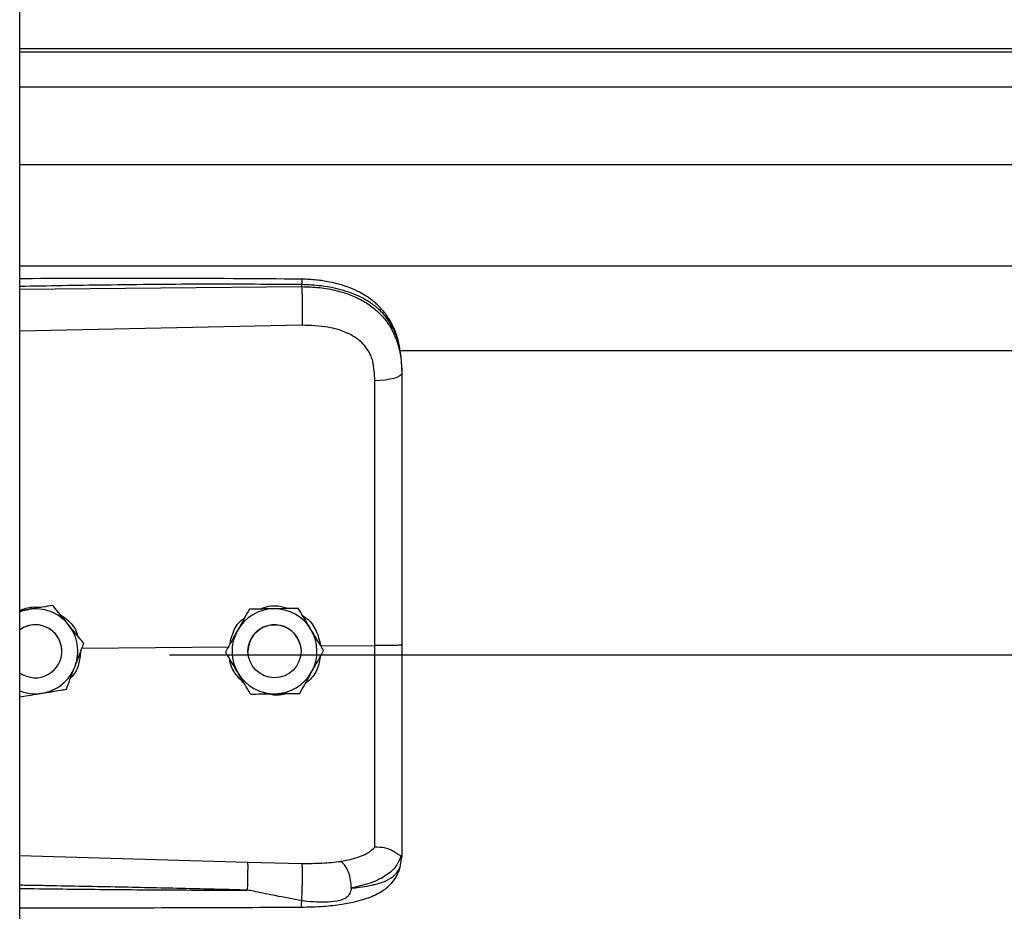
# Model space of a CAD drawing. Header units: inches. Extents: x 170 to 284, y 215 to 248.
# Tile 863 of 1056: x 227.164 to 227.362, y 242.477 to 242.657. Entities that reach past the tile are written whole.
import ezdxf

# ---------------------------------------------------------------- set-up
doc = ezdxf.new("R2010")
doc.units = ezdxf.units.IN
doc.header["$LTSCALE"] = 0.25
doc.header["$MEASUREMENT"] = 0
doc.layers.add('LH TOP OF HOOD', color=7, linetype='Continuous')

msp = doc.modelspace()

# ---------------------------------------------------------------- linework, layer by layer
at = {"layer": 'LH TOP OF HOOD'}
for p, q in [((227.163613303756, 239.8211148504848), (227.163613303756, 244.0215643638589)), ((231.1959333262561, 242.6507806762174), (227.163613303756, 242.6507806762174)), ((227.163613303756, 242.6501413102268), (231.1959333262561, 242.6501413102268)), ((227.163613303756, 242.6431231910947), (231.1959333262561, 242.6431231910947)), ((227.163613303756, 242.6274391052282), (231.1959333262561, 242.6274391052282)), ((227.163613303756, 242.6070511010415), (231.1959333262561, 242.6070511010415)), ((227.163613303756, 242.6023027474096), (227.2204605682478, 242.6028394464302)), ((227.2204605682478, 242.6028394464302), (227.2204605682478, 242.6032508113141)), ((227.2205565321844, 242.5950506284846), (227.163613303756, 242.5938410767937)), ((227.2401614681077, 242.589975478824), (231.119382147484, 242.589975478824)), ((227.240656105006, 242.5859162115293), (227.240656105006, 242.5854278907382)), ((227.1702658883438, 242.5385709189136), (227.1693373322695, 242.5384198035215)), ((227.1702658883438, 242.5385692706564), (227.1702658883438, 242.5385709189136)), ((227.1653878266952, 242.5377747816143), (227.163613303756, 242.5374859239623)), ((227.2099049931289, 242.5378111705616), (227.2099049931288, 242.5378128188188)), ((227.2197884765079, 242.5379594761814), (227.2197884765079, 242.5379611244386)), ((227.1765196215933, 242.5309144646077), (227.1765196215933, 242.5309161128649)), ((227.2242848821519, 242.5303930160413), (227.2351984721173, 242.5304974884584)), ((227.1721136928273, 242.5293249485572), (227.1721136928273, 242.5293257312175)), ((227.1761474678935, 242.5299322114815), (227.205845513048, 242.530216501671)), ((227.193781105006, 242.5285830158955), (231.165765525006, 242.5285830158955)), ((227.2050916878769, 242.5291776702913), (227.2050916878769, 242.5291793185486)), ((227.2096249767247, 242.5293257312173), (227.2096249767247, 242.5293249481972)), ((227.2203253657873, 242.5293249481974), (227.2203253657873, 242.5293257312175)), ((227.2248586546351, 242.5294742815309), (227.2248586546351, 242.5294759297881)), ((227.163613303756, 242.4881693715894), (227.2095489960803, 242.4868375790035)), ((227.2095489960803, 242.4868375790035), (227.2205346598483, 242.4865754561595)), ((227.2403164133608, 242.485860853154), (227.240656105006, 242.4878460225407)), ((227.240656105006, 242.4883748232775), (227.240656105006, 242.4878460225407))]:
    msp.add_line(p, q, dxfattribs=at)
at = {"layer": 'LH TOP OF HOOD', "flags": 128}
for points in [[(227.240656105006, 242.5854278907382), (227.2405521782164, 242.5851321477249), (227.2402442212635, 242.5848472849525), (227.239743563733, 242.584583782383), (227.2390686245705, 242.5843513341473), (227.238244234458, 242.5841584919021), (227.2373007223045, 242.5840123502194), (227.2362727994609, 242.5839182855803), (227.235198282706, 242.5838797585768)], [(227.163613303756, 242.5372853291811), (227.1642967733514, 242.5375229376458), (227.1653878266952, 242.5377747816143)], [(227.2195679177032, 242.532070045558), (227.2201727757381, 242.5305943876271), (227.2203253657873, 242.5293257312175)]]:
    msp.add_lwpolyline(points, dxfattribs=at)
at = {"layer": 'LH TOP OF HOOD'}
msp.add_circle((227.2149751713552, 242.5293249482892), 0.005350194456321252, dxfattribs=at)
for centre, radius, start, end in [((227.1667634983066, 242.5293257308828), 0.008560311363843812, 39.24773070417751, 99.24772960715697), ((227.2149751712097, 242.5293257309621), 0.008560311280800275, 90.85968127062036, 150.8596805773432), ((227.2149751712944, 242.5293257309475), 0.008560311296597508, 30.85968260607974, 90.85968183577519), ((227.1667634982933, 242.5293257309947), 0.00535019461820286, 39.24773075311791, 126.0718980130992), ((227.1667634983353, 242.5293249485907), 0.005350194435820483, 300.009742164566, 126.0718999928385), ((227.1667634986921, 242.5293257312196), 0.00856031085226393, 339.2477292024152, 39.24773059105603), ((227.2149751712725, 242.5293257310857), 0.005350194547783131, 30.85968222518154, 179.9999985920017), ((227.1667634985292, 242.529325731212), 0.005350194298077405, 5.904086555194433e-08, 39.24773054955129), ((227.2149751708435, 242.529325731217), 0.00856031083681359, 150.8596808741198, 210.8596823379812), ((227.2149751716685, 242.5293257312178), 0.008560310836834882, 330.8596808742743, 30.85968233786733), ((227.1667634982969, 242.5293249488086), 0.005350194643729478, 233.9281021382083, 300.009741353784), ((227.166763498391, 242.5293257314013), 0.008560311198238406, 279.2477290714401, 339.2477287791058), ((227.2149751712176, 242.5293257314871), 0.008560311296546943, 210.8596826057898, 270.8596818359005), ((227.2149751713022, 242.5293257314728), 0.008560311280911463, 270.8596812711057, 330.8596805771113), ((227.1667634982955, 242.5293257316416), 0.00856031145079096, 248.4076756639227, 279.2477294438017)]:
    msp.add_arc(centre, radius, start, end, dxfattribs=at)
for points, knots in [([(227.2204419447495, 242.6043429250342), (227.2112249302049, 242.6044108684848), (227.1931380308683, 242.6045441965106), (227.17419448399, 242.6044868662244), (227.1644687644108, 242.6044340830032), (227.163613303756, 242.6044294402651)], [0, 0, 0, 0, 0.4865830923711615, 0.9548405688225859, 1, 1, 1, 1]), ([(227.2204417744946, 242.6043270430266), (227.2204429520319, 242.6043310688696), (227.2204469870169, 242.604344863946), (227.2204522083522, 242.604229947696), (227.2204588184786, 242.6039371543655), (227.2204598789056, 242.6035212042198), (227.2204605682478, 242.6032508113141)], [0, 0, 0, 0, 0.09787641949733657, 0.3353863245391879, 0.5679606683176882, 1, 1, 1, 1]), ([(227.2405696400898, 242.5879593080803), (227.2404506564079, 242.5890297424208), (227.2402352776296, 242.5909673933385), (227.2394903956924, 242.5934860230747), (227.2386331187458, 242.595395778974), (227.2375579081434, 242.5971484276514), (227.236242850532, 242.5987366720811), (227.2347721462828, 242.6000316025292), (227.2333984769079, 242.6009914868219), (227.2319558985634, 242.6018229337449), (227.2295777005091, 242.6028900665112), (227.2266412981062, 242.6037029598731), (227.2233323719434, 242.604231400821), (227.2214406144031, 242.6043043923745), (227.2204419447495, 242.6043429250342)], [0, 0, 0, 0, 0.1084465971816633, 0.1963050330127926, 0.2691828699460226, 0.3279968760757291, 0.4149595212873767, 0.4916410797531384, 0.5389760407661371, 0.5941910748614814, 0.6694152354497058, 0.8148545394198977, 0.9022606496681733, 1, 1, 1, 1]), ([(227.2204605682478, 242.6032508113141), (227.2141547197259, 242.6032901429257), (227.2009156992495, 242.6033727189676), (227.1819660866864, 242.6031915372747), (227.169325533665, 242.6029705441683), (227.163613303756, 242.6028706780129)], [0, 0, 0, 0, 0.3326703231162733, 0.6984356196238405, 1, 1, 1, 1]), ([(227.240656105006, 242.5859162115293), (227.240593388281, 242.5872726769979), (227.2404749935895, 242.589833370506), (227.2395054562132, 242.5933243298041), (227.2382162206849, 242.5957362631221), (227.2368523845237, 242.5974389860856), (227.2357694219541, 242.598482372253), (227.2347104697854, 242.5993108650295), (227.2337210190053, 242.5999708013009), (227.2324866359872, 242.600665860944), (227.2308926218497, 242.6013915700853), (227.2282289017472, 242.6022995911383), (227.2246938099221, 242.6030595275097), (227.2217872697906, 242.603190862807), (227.2204605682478, 242.6032508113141)], [0, 0, 0, 0, 0.1307156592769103, 0.2467609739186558, 0.3577928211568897, 0.4170971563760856, 0.4791482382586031, 0.5177152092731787, 0.5590896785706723, 0.6032945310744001, 0.6633484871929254, 0.7353692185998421, 0.8792082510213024, 0.9999999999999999, 0.9999999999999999, 0.9999999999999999, 0.9999999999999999]), ([(227.2204605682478, 242.6028394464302), (227.2204822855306, 242.6022635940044), (227.2205273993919, 242.6010673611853), (227.2205684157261, 242.598842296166), (227.2205816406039, 242.5966649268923), (227.2205646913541, 242.5955752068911), (227.2205565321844, 242.5950506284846)], [0, 0, 0, 0, 0.2406941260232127, 0.499999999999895, 0.7593058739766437, 1, 1, 1, 1]), ([(227.2204605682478, 242.6028394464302), (227.2216573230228, 242.6028077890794), (227.2240896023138, 242.6027434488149), (227.2274191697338, 242.6021246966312), (227.2303975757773, 242.6011815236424), (227.2329292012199, 242.5999679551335), (227.2351748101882, 242.5984220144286), (227.2370374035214, 242.5965868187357), (227.2385310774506, 242.5944516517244), (227.2397003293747, 242.5918970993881), (227.240497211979, 242.588820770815), (227.240602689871, 242.5865684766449), (227.240656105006, 242.5854278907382)], [0, 0, 0, 0, 0.1094013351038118, 0.2223468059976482, 0.315179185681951, 0.4102231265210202, 0.5012749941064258, 0.5946006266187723, 0.6834485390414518, 0.7745330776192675, 0.8858211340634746, 1, 1, 1, 1]), ([(227.2347726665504, 242.5878130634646), (227.2347726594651, 242.5878130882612), (227.2346701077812, 242.5881719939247), (227.2341749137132, 242.5895781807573), (227.2326388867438, 242.5917808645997), (227.2295718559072, 242.5936841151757), (227.2254556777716, 242.5948957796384), (227.2223029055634, 242.5949954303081), (227.2205565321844, 242.5950506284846)], [0, 0, 0, 0, 4.497367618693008e-06, 0.06509473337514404, 0.261670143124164, 0.4753105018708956, 0.709365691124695, 1, 1, 1, 1]), ([(227.235198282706, 242.5838797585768), (227.2351283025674, 242.5852043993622), (227.2350583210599, 242.5865290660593), (227.234772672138, 242.5878130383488), (227.2347726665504, 242.5878130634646)], [0, 0, 0, 0, 0.999980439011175, 1, 1, 1, 1]), ([(227.240656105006, 242.5854278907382), (227.240656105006, 242.5817977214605), (227.240656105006, 242.5745268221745), (227.240656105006, 242.563446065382), (227.240656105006, 242.5522634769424), (227.240656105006, 242.5412947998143), (227.240656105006, 242.5340469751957), (227.240656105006, 242.5305671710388)], [0, 0, 0, 0, 0.2027568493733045, 0.4061035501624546, 0.60886041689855, 0.8122072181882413, 1, 1, 1, 1]), ([(227.2351984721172, 242.5304974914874), (227.2351984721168, 242.5304975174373), (227.235198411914, 242.5338838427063), (227.2351983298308, 242.540930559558), (227.2351982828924, 242.5516037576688), (227.2351982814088, 242.5624798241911), (227.2351982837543, 242.5732671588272), (227.2351982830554, 242.5803422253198), (227.235198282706, 242.5838797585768)], [0, 0, 0, 0, 1.439079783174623e-06, 0.1877923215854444, 0.3908439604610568, 0.5938956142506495, 0.796947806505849, 1, 1, 1, 1]), ([(227.163613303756, 242.5376048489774), (227.1644509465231, 242.5378854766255), (227.1658601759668, 242.5383575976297), (227.1673332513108, 242.5382389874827), (227.1679307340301, 242.5381908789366)], [0, 0, 0, 0, 0.5943977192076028, 1, 1, 1, 1]), ([(227.1702658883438, 242.5385692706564), (227.1695903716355, 242.5384592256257), (227.1682234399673, 242.5382365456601), (227.1665583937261, 242.5379653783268), (227.1656051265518, 242.537810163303), (227.1653878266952, 242.5377747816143)], [0, 0, 0, 0, 0.42997043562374, 0.870060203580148, 0.9999999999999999, 0.9999999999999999, 0.9999999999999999, 0.9999999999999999]), ([(227.1733927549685, 242.534743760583), (227.173269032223, 242.5348952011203), (227.1723013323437, 242.5360796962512), (227.1712402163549, 242.5373784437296), (227.1703608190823, 242.5384547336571), (227.1702658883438, 242.5385709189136)], [0, 0, 0, 0, 0.1156468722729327, 0.9045342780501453, 1, 1, 1, 1]), ([(227.1733927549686, 242.5347416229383), (227.173269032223, 242.5348930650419), (227.1723013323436, 242.5360775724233), (227.1712402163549, 242.5373765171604), (227.1703608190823, 242.5384530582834), (227.1702658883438, 242.5385692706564)], [0, 0, 0, 0, 0.115646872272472, 0.9045342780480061, 1, 1, 1, 1]), ([(227.2120514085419, 242.5378451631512), (227.2126203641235, 242.5380584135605), (227.2138018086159, 242.538501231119), (227.2158463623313, 242.5385563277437), (227.2171835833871, 242.5381495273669), (227.217895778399, 242.5379328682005)], [0, 0, 0, 0, 0.3027399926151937, 0.6286439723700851, 1, 1, 1, 1]), ([(227.1715370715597, 242.5368749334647), (227.1721864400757, 242.536447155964), (227.1736774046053, 242.5354649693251), (227.1749790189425, 242.5337324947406), (227.1752549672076, 242.5324961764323), (227.1753103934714, 242.5322478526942)], [0, 0, 0, 0, 0.381422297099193, 0.875754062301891, 1, 1, 1, 1]), ([(227.2099049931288, 242.5378128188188), (227.2095717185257, 242.5372150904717), (227.2088973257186, 242.5360055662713), (227.2080758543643, 242.5345321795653), (227.2076055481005, 242.5336886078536), (227.2074983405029, 242.5334963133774)], [0, 0, 0, 0, 0.4299704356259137, 0.8700602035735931, 1, 1, 1, 1]), ([(227.2099049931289, 242.5378111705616), (227.2095717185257, 242.5372133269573), (227.2088973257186, 242.5360035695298), (227.2080758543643, 242.5345300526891), (227.2076055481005, 242.5336864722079), (227.2074983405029, 242.5334941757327)], [0, 0, 0, 0, 0.4299704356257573, 0.8700602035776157, 1, 1, 1, 1]), ([(227.2148467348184, 242.5378872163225), (227.2135746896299, 242.5378680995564), (227.2118781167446, 242.5378426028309), (227.2102999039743, 242.5378187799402), (227.2099049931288, 242.5378128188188)], [0, 0, 0, 0, 0.7497733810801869, 0.9999999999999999, 0.9999999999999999, 0.9999999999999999, 0.9999999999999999]), ([(227.2148467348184, 242.5378850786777), (227.21357468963, 242.5378660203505), (227.2118781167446, 242.537840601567), (227.2102999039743, 242.5378170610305), (227.2099049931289, 242.5378111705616)], [0, 0, 0, 0, 0.749773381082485, 1, 1, 1, 1]), ([(227.2197884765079, 242.5379611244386), (227.2191041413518, 242.5379509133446), (227.2177193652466, 242.537930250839), (227.2160325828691, 242.5379050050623), (227.2150668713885, 242.5378905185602), (227.2148467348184, 242.5378872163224)], [0, 0, 0, 0, 0.4299704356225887, 0.870060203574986, 0.9999999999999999, 0.9999999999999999, 0.9999999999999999, 0.9999999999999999]), ([(227.2197884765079, 242.5379594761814), (227.2191041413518, 242.5379491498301), (227.2177193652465, 242.5379282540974), (227.2160325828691, 242.5379028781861), (227.2150668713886, 242.5378883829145), (227.2148467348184, 242.5378850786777)], [0, 0, 0, 0, 0.4299704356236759, 0.8700602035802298, 1, 1, 1, 1]), ([(227.2223235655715, 242.5337187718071), (227.2222232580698, 242.5338866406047), (227.2214387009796, 242.5351996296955), (227.2205784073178, 242.5366392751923), (227.2198654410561, 242.5378323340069), (227.2197884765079, 242.5379611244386)], [0, 0, 0, 0, 0.1156468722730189, 0.9045342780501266, 1, 1, 1, 1]), ([(227.2223235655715, 242.5337166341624), (227.2222232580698, 242.5338845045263), (227.2214387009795, 242.5351975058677), (227.2205784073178, 242.5366373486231), (227.2198654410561, 242.5378306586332), (227.2197884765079, 242.5379594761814)], [0, 0, 0, 0, 0.1156468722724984, 0.9045342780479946, 1, 1, 1, 1]), ([(227.2206633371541, 242.5364971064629), (227.2209084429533, 242.5363492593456), (227.2220412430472, 242.5356659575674), (227.223515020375, 242.5335665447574), (227.2240221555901, 242.53147602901), (227.2242848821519, 242.5303930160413)], [0, 0, 0, 0, 0.1174426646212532, 0.5427821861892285, 1, 1, 1, 1]), ([(227.1765196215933, 242.5309161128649), (227.1762555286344, 242.5312394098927), (227.1752563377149, 242.532462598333), (227.174182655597, 242.5337768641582), (227.1733927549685, 242.534743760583)], [0, 0, 0, 0, 0.2643068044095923, 1, 1, 1, 1]), ([(227.1765196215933, 242.5309144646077), (227.1762555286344, 242.5312376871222), (227.1752563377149, 242.5324605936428), (227.174182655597, 242.5337747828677), (227.1733927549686, 242.5347416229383)], [0, 0, 0, 0, 0.2643068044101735, 1, 1, 1, 1]), ([(227.2060093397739, 242.5308254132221), (227.2061717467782, 242.5315773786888), (227.2065506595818, 242.5333317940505), (227.2076800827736, 242.5351722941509), (227.2087198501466, 242.5359036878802), (227.2089184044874, 242.5360433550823)], [0, 0, 0, 0, 0.3776771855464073, 0.8811610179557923, 1, 1, 1, 1]), ([(227.2074983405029, 242.5334963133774), (227.2068788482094, 242.5323851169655), (227.2060526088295, 242.5309030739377), (227.2052840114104, 242.5295243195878), (227.2050916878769, 242.5291793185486)], [0, 0, 0, 0, 0.7497733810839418, 0.9999999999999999, 0.9999999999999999, 0.9999999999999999, 0.9999999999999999]), ([(227.2074983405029, 242.5334941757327), (227.2068788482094, 242.5323830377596), (227.2060526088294, 242.5309010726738), (227.2052840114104, 242.5295226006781), (227.2050916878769, 242.5291776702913)], [0, 0, 0, 0, 0.7497733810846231, 1, 1, 1, 1]), ([(227.2248586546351, 242.5294759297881), (227.2246445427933, 242.529834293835), (227.2238344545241, 242.5311901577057), (227.2229639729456, 242.5326469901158), (227.2223235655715, 242.5337187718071)], [0, 0, 0, 0, 0.2643068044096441, 1, 1, 1, 1]), ([(227.2248586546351, 242.5294742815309), (227.2246445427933, 242.5298325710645), (227.2238344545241, 242.5311881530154), (227.2229639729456, 242.5326449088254), (227.2223235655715, 242.5337166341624)], [0, 0, 0, 0, 0.2643068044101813, 1, 1, 1, 1]), ([(227.1747684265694, 242.5262925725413), (227.1752191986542, 242.5274822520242), (227.1758204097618, 242.5290689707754), (227.1763796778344, 242.5305450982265), (227.1765196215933, 242.5309144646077)], [0, 0, 0, 0, 0.7497733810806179, 1, 1, 1, 1]), ([(227.2351982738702, 242.4898069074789), (227.2351982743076, 242.4900696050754), (227.2351982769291, 242.4916440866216), (227.2351982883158, 242.4950754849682), (227.2351983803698, 242.5006768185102), (227.2351986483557, 242.507116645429), (227.2351990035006, 242.5143426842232), (227.2351992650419, 242.522217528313), (227.2351992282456, 242.5277455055), (227.2351991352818, 242.5304974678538), (227.2351991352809, 242.5304974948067)], [0, 0, 0, 0, 0.03155846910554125, 0.1891461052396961, 0.3467338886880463, 0.5043277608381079, 0.6619226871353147, 0.8309600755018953, 0.9999983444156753, 1, 1, 1, 1]), ([(227.240656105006, 242.5305671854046), (227.2405749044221, 242.5305558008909), (227.240412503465, 242.5305330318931), (227.2391596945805, 242.5305050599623), (227.2373622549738, 242.5304890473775), (227.2359201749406, 242.5304946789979), (227.2351991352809, 242.5304974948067)], [0, 0, 0, 0, 0.2500007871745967, 0.5000009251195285, 0.7500005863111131, 1, 1, 1, 1]), ([(227.240656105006, 242.5305671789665), (227.240656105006, 242.5275298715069), (227.240656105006, 242.5213544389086), (227.240656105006, 242.5125674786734), (227.240656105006, 242.5044008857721), (227.240656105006, 242.4978208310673), (227.240656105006, 242.4924361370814), (227.240656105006, 242.4897356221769), (227.240656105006, 242.4883748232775)], [0, 0, 0, 0, 0.1870908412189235, 0.3803918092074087, 0.5558755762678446, 0.7364481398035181, 0.8671952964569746, 1, 1, 1, 1]), ([(227.1758536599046, 242.52915677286), (227.1757775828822, 242.5283310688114), (227.1756155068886, 242.5265719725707), (227.1747666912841, 242.5247640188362), (227.1739824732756, 242.5240633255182), (227.1738936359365, 242.5239839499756)], [0, 0, 0, 0, 0.4395923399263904, 0.9365162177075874, 1, 1, 1, 1]), ([(227.2076267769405, 242.5249348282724), (227.2075264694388, 242.5251026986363), (227.2067419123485, 242.5264156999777), (227.2058816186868, 242.5278555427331), (227.2051686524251, 242.5290488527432), (227.2050916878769, 242.5291776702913)], [0, 0, 0, 0, 0.1156468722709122, 0.9045342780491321, 1, 1, 1, 1]), ([(227.2224520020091, 242.525157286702), (227.2230714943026, 242.5262684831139), (227.2238977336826, 242.5277505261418), (227.2246663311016, 242.5291292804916), (227.2248586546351, 242.5294742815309)], [0, 0, 0, 0, 0.7497733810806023, 1, 1, 1, 1]), ([(227.2089075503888, 242.522791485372), (227.2082564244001, 242.5234536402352), (227.2069083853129, 242.5248245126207), (227.2060067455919, 242.5266953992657), (227.205962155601, 242.5277084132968), (227.2059615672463, 242.5277217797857)], [0, 0, 0, 0, 0.4797011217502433, 0.9931347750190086, 1, 1, 1, 1]), ([(227.2241787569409, 242.5282546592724), (227.224066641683, 242.5275413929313), (227.2238039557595, 242.5258702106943), (227.2226496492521, 242.5239474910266), (227.2215149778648, 242.523096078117), (227.221150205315, 242.5228223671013)], [0, 0, 0, 0, 0.3356490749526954, 0.7864254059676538, 1, 1, 1, 1]), ([(227.1730172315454, 242.5216711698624), (227.1732597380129, 242.5223111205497), (227.1737504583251, 242.5236060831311), (227.1743481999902, 242.5251835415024), (227.1746904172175, 242.5260866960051), (227.1747684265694, 242.5262925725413)], [0, 0, 0, 0, 0.4299704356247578, 0.8700602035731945, 0.9999999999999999, 0.9999999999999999, 0.9999999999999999, 0.9999999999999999]), ([(227.2101618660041, 242.5206924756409), (227.2099477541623, 242.5210507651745), (227.2091376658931, 242.5224063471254), (227.2082671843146, 242.5238631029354), (227.2076267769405, 242.5249348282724)], [0, 0, 0, 0, 0.2643068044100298, 1, 1, 1, 1]), ([(227.2200453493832, 242.5208407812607), (227.2203786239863, 242.5214385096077), (227.2210530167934, 242.5226480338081), (227.2218744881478, 242.5241214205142), (227.2223447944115, 242.5249649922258), (227.2224520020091, 242.525157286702)], [0, 0, 0, 0, 0.4299704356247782, 0.8700602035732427, 1, 1, 1, 1]), ([(227.163613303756, 242.5201399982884), (227.1641730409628, 242.5202310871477), (227.16542477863, 242.5204347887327), (227.1669687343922, 242.5206861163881), (227.1679218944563, 242.5208413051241), (227.1681391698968, 242.5208766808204)], [0, 0, 0, 0, 0.3844201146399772, 0.8596768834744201, 1, 1, 1, 1]), ([(227.1681391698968, 242.5208766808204), (227.169394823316, 242.521081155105), (227.1710695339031, 242.5213538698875), (227.1726274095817, 242.5216076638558), (227.1730172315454, 242.5216711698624)], [0, 0, 0, 0, 0.7497733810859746, 1, 1, 1, 1]), ([(227.2101618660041, 242.5206924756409), (227.2108462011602, 242.5207026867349), (227.2122309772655, 242.5207233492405), (227.213917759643, 242.5207485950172), (227.2148834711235, 242.5207630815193), (227.2151036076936, 242.520766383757)], [0, 0, 0, 0, 0.4299704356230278, 0.8700602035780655, 1, 1, 1, 1]), ([(227.2172478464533, 242.5207986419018), (227.2171539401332, 242.5207620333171), (227.2163795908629, 242.5204601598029), (227.215083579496, 242.5204011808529), (227.2139755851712, 242.5206537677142), (227.2135816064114, 242.5207435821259)], [0, 0, 0, 0, 0.0816716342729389, 0.6734623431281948, 1, 1, 1, 1]), ([(227.2151036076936, 242.520766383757), (227.2163756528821, 242.5207855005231), (227.2180722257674, 242.5208109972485), (227.2196504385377, 242.5208348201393), (227.2200453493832, 242.5208407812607)], [0, 0, 0, 0, 0.7497733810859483, 1, 1, 1, 1]), ([(227.2283641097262, 242.4869828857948), (227.2297376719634, 242.4872707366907), (227.2318220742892, 242.4877075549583), (227.2339978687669, 242.4887482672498), (227.2347968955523, 242.4894535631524), (227.2351983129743, 242.4898078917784)], [0, 0, 0, 0, 0.4901989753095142, 0.7438846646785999, 0.9999999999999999, 0.9999999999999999, 0.9999999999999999, 0.9999999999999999]), ([(227.2404590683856, 242.4881244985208), (227.2404099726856, 242.488115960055), (227.2403091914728, 242.488098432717), (227.2400175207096, 242.4882846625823), (227.2395521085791, 242.488615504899), (227.2386758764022, 242.4891955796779), (227.2371966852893, 242.4898137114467), (227.2358558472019, 242.4898098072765), (227.235198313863, 242.4898078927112)], [0, 0, 0, 0, 0.1136768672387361, 0.2333502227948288, 0.3620694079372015, 0.501916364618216, 0.7557448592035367, 0.9999999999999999, 0.9999999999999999, 0.9999999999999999, 0.9999999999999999]), ([(227.2095490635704, 242.4868375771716), (227.2095557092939, 242.4865987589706), (227.2095659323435, 242.4862313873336), (227.209563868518, 242.4853694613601), (227.2095562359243, 242.4845946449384), (227.2095420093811, 242.4837341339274), (227.2095170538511, 242.482574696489), (227.2094906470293, 242.4817312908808), (227.2094734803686, 242.4811830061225)], [0, 0, 0, 0, 0.2394514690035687, 0.3683457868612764, 0.4999761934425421, 0.6316105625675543, 0.7605158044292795, 0.9999999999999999, 0.9999999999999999, 0.9999999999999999, 0.9999999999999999]), ([(227.2205346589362, 242.4865754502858), (227.2218867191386, 242.4865681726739), (227.2245887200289, 242.4865536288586), (227.2270953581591, 242.4868381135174), (227.2283476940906, 242.4869802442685)], [0, 0, 0, 0, 0.5003922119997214, 1, 1, 1, 1]), ([(227.2304531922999, 242.4815817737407), (227.2304283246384, 242.4821117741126), (227.2303766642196, 242.4832128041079), (227.2299009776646, 242.4848752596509), (227.2291962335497, 242.4862633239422), (227.2286330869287, 242.486748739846), (227.2283618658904, 242.4869825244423)], [0, 0, 0, 0, 0.2405618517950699, 0.4997464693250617, 0.7590693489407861, 1, 1, 1, 1]), ([(227.2404632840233, 242.4881243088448), (227.2401876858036, 242.4874023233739), (227.2396216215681, 242.4859194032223), (227.237568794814, 242.4840861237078), (227.2345805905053, 242.4825280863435), (227.2318535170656, 242.4819049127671), (227.2304536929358, 242.4815850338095)], [0, 0, 0, 0, 0.2305257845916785, 0.4734878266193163, 0.7297379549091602, 0.9999999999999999, 0.9999999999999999, 0.9999999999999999, 0.9999999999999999]), ([(227.240656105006, 242.4883748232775), (227.2406560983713, 242.4883735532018), (227.2406560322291, 242.4883608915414), (227.240648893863, 242.4882567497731), (227.2405504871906, 242.4881783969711), (227.2404627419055, 242.4881085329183)], [0, 0, 0, 0, 0.01193493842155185, 0.118981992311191, 1, 1, 1, 1]), ([(227.2204035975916, 242.4777517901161), (227.2218916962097, 242.4777878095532), (227.2246728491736, 242.4778551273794), (227.2284077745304, 242.4782781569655), (227.231283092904, 242.4788374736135), (227.233384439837, 242.4794459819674), (227.2349672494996, 242.4800541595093), (227.2363429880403, 242.4807494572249), (227.237614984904, 242.4816322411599), (227.2387421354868, 242.4827070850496), (227.239755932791, 242.4841259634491), (227.2401105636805, 242.4852279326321), (227.2402994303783, 242.4858148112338)], [0, 0, 0, 0, 0.1696911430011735, 0.3171409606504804, 0.4424359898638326, 0.5384364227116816, 0.6083291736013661, 0.6840959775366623, 0.7426779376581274, 0.8151683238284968, 0.9015637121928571, 1, 1, 1, 1]), ([(227.2204492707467, 242.4790049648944), (227.2204652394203, 242.4792455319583), (227.2204989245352, 242.479752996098), (227.2205437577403, 242.4807631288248), (227.2205808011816, 242.4819505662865), (227.2206035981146, 242.4832224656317), (227.2206087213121, 242.4844259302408), (227.2205963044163, 242.4854218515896), (227.2205712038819, 242.4861611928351), (227.2205464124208, 242.4864422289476), (227.2205346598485, 242.4865754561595)], [0, 0, 0, 0, 0.1098512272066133, 0.2317256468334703, 0.3631776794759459, 0.4999999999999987, 0.6368223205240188, 0.7682743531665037, 0.890148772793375, 1, 1, 1, 1]), ([(227.2304547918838, 242.4815832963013), (227.2310010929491, 242.4816403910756), (227.2323060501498, 242.4817767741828), (227.2337048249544, 242.4820048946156), (227.2346598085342, 242.4821987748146), (227.2358931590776, 242.482476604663), (227.2375795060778, 242.4830428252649), (227.2393992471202, 242.4841683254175), (227.2400047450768, 242.4852857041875), (227.2403164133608, 242.485860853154)], [0, 0, 0, 0, 0.1091879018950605, 0.2608187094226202, 0.3077983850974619, 0.3355235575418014, 0.5627886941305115, 0.7749539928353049, 1, 1, 1, 1]), ([(227.2094733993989, 242.4811806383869), (227.2055733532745, 242.4812799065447), (227.1973032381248, 242.4814904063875), (227.1841913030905, 242.481772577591), (227.1732434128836, 242.4819851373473), (227.1662272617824, 242.4821132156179), (227.1640522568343, 242.4821512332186), (227.163613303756, 242.4821589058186)], [0, 0, 0, 0, 0.2551597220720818, 0.5410705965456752, 0.8577348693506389, 0.9712884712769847, 1, 1, 1, 1]), ([(227.163613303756, 242.4815138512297), (227.1662109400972, 242.4814818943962), (227.1712769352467, 242.4814195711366), (227.1788410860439, 242.4813387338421), (227.1864933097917, 242.4812694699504), (227.194251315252, 242.4812178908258), (227.2019738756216, 242.4811848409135), (227.2070107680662, 242.4811820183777), (227.209473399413, 242.4811806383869)], [0, 0, 0, 0, 0.1699411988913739, 0.3314248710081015, 0.4948424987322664, 0.6705311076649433, 0.8389164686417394, 1, 1, 1, 1]), ([(227.2204492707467, 242.4790049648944), (227.2186684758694, 242.4793510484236), (227.2156134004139, 242.4799447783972), (227.2121774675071, 242.4806648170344), (227.2104392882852, 242.4810221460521), (227.2099417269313, 242.4811233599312), (227.2097911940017, 242.4811493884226), (227.2097408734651, 242.481158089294)], [0, 0, 0, 0, 0.5022803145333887, 0.8616962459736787, 0.9584272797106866, 0.9861029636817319, 1, 1, 1, 1]), ([(227.2304545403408, 242.4815800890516), (227.2303800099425, 242.4812097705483), (227.2302761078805, 242.4806935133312), (227.2299043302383, 242.4800961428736), (227.2294837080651, 242.4796632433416), (227.2286799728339, 242.4792187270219), (227.227202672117, 242.4788571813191), (227.2244418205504, 242.4786170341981), (227.2220450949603, 242.4788499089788), (227.2204492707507, 242.4790049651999)], [0, 0, 0, 0, 0.1001269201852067, 0.1395859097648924, 0.1897135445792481, 0.2582342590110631, 0.3697357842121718, 0.5803479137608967, 1, 1, 1, 1]), ([(227.2204035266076, 242.4777736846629), (227.2204042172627, 242.4777667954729), (227.2204107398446, 242.4777017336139), (227.220421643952, 242.4778914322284), (227.2204357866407, 242.4782183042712), (227.2204444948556, 242.4786508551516), (227.2204484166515, 242.4789416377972), (227.2204492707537, 242.4790049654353)], [0, 0, 0, 0, 0.03436730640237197, 0.324566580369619, 0.6210149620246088, 0.9174633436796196, 1, 1, 1, 1]), ([(227.163613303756, 242.4776146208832), (227.1672794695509, 242.4776153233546), (227.1787519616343, 242.4776175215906), (227.197682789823, 242.4776453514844), (227.2129459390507, 242.4777168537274), (227.2204035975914, 242.477751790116)], [0, 0, 0, 0, 0.1936599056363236, 0.6060178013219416, 0.9999999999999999, 0.9999999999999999, 0.9999999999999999, 0.9999999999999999])]:
    msp.add_open_spline(points, degree=3, knots=knots, dxfattribs=at)

doc.saveas('drawing.dxf')
